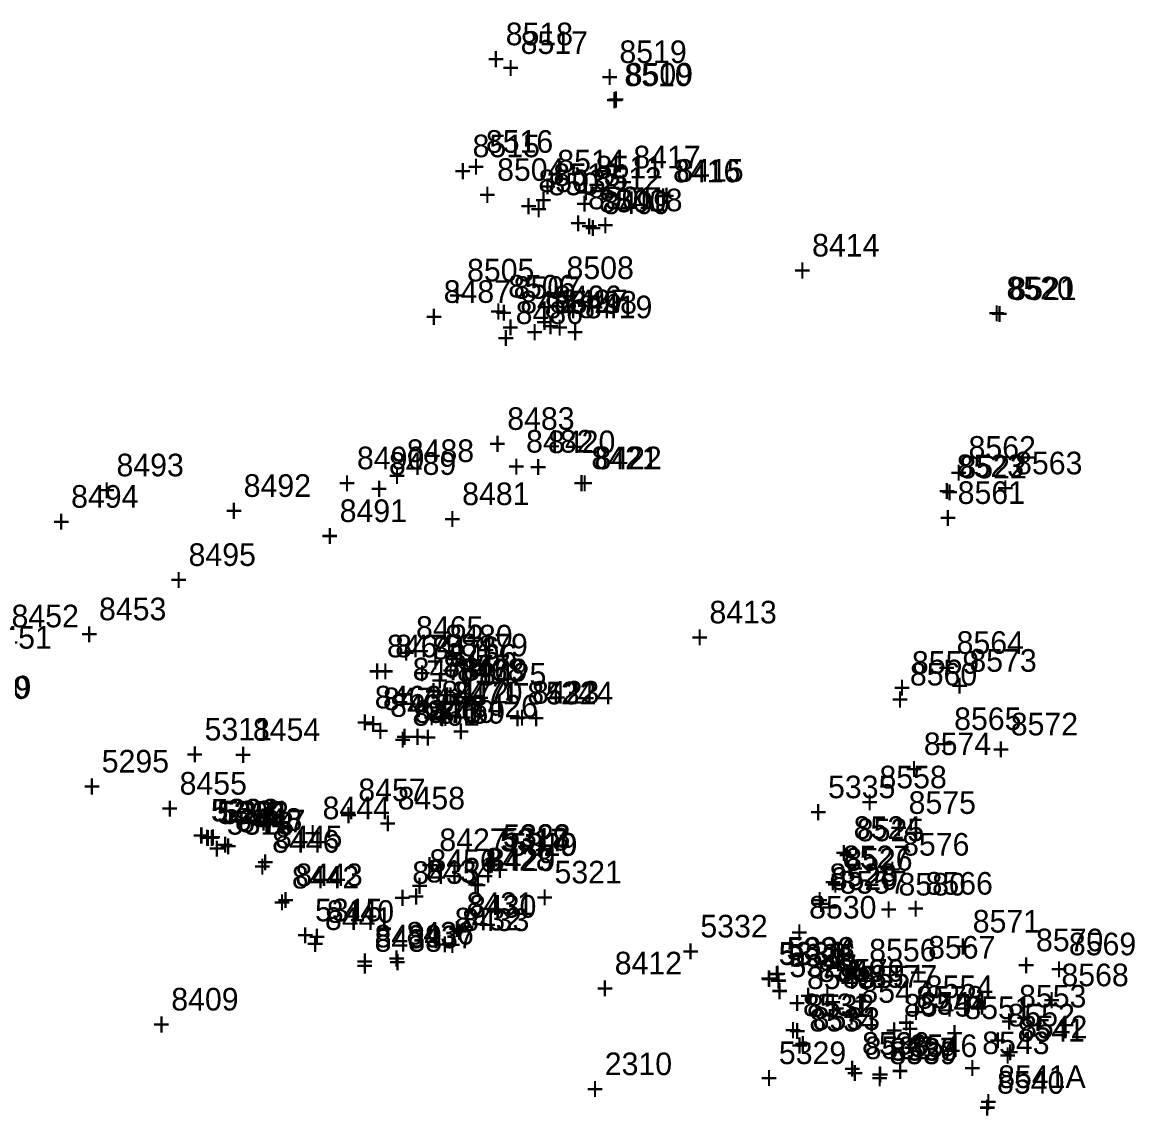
# Model space of a CAD drawing. Extents: x 1136220 to 1137808, y 528804 to 531215.
# Drawn here: x 1137176.7 to 1137299.6, y 530441.7 to 530562.5 of the extents above; entities that cross this region are included whole.
import ezdxf

# ---------------------------------------------------------------- set-up
doc = ezdxf.new("R2010")
doc.units = 0
for name, color, linetype in [('S_Buildings_Steps_Brick', 7, 'Continuous'), ('S_Curb_Type_1', 7, 'Continuous'), ('S_Drainage_CB', 7, 'Continuous'), ('S_Drainage_Culvert_Top', 7, 'Continuous'), ('S_Drainage_Invert', 7, 'Continuous'), ('S_Drainage_Sump', 7, 'Continuous'), ('S_Ground_Elevation', 7, 'Continuous'), ('S_Ground_SpotElevation', 7, 'Continuous'), ('S_Property_ConcPad', 7, 'Continuous'), ('S_Property_FlagPole', 7, 'Continuous'), ('S_Property_Light', 7, 'Continuous'), ('S_Roadway_Centerline', 7, 'Continuous'), ('S_Roadway_Edge_Pavement', 7, 'Continuous'), ('S_Roadway_Sidewalks', 7, 'Continuous'), ('S_Traffic_Sign_SinglePost', 7, 'Continuous'), ('S_Trees_Bush', 7, 'Continuous'), ('S_Trees_Conifer_Pay', 7, 'Continuous'), ('S_Trees_Decid_NonPay', 7, 'Continuous'), ('S_Trees_Decid_Pay', 7, 'Continuous'), ('S_Trees_HedgeLine', 7, 'Continuous'), ('S_Utilities_GuyWire3', 7, 'Continuous'), ('S_Utilities_Hydrant', 7, 'Continuous'), ('S_Utilities_Pole_Power', 7, 'Continuous'), ('S_Utilities_UG_Electrical_Line', 7, 'Continuous')]:
    doc.layers.add(name, color=color, linetype=linetype)

msp = doc.modelspace()

# ---------------------------------------------------------------- texts
at = {"layer": 'S_Buildings_Steps_Brick'}
for s, p in [('8504', (1137229.16, 530544.98)), ('8503', (1137233.72, 530543.73)), ('8502', (1137234.83, 530543.39)), ('+', (1137227.1, 530542.23)), ('8501', (1137239.2, 530541.84)), ('8500', (1137240.42, 530541.51)), ('8499', (1137240.82, 530541.31)), ('+', (1137231.66, 530540.98)), ('+', (1137232.77, 530540.64)), ('+', (1137237.14, 530539.09)), ('+', (1137238.36, 530538.76)), ('+', (1137238.76, 530538.56)), ('8505', (1137225.84, 530533.87)), ('8506', (1137230.38, 530532.09)), ('8507', (1137230.98, 530531.95)), ('+', (1137223.78, 530531.12)), ('8496', (1137235.47, 530530.92)), ('8497', (1137236.15, 530530.47)), ('8498', (1137237.17, 530530.31)), ('+', (1137228.32, 530529.34)), ('+', (1137228.92, 530529.2)), ('+', (1137233.41, 530528.17)), ('+', (1137234.08, 530527.72)), ('+', (1137235.1, 530527.56)), ('8467', (1137223.22, 530490.17)), ('8468', (1137224.73, 530489.69)), ('8469', (1137225.1, 530489.69)), ('8472', (1137223.02, 530487.25)), ('+', (1137221.16, 530487.42)), ('+', (1137222.67, 530486.94)), ('+', (1137223.04, 530486.94)), ('8471', (1137224.17, 530487.17)), ('8470', (1137224.52, 530487.19)), ('+', (1137220.96, 530484.5)), ('+', (1137222.11, 530484.42)), ('+', (1137222.46, 530484.44))]:
    msp.add_text(s, height=2.5, dxfattribs=at).set_placement(p)
at = {"layer": 'S_Curb_Type_1'}
for s, p in [('8416', (1137248.59, 530544.82)), ('+', (1137246.53, 530542.07)), ('8521', (1137285.73, 530531.82)), ('+', (1137283.67, 530529.07)), ('8421', (1137239.57, 530513.13)), ('8522', (1137280.22, 530512.12)), ('+', (1137237.51, 530510.38)), ('+', (1137278.16, 530509.37)), ('8449', (1137170.28, 530487.81)), ('8424', (1137232.49, 530487.15)), ('+', (1137230.43, 530484.4)), ('8448', (1137200.2, 530473.18)), ('8445', (1137204.63, 530471.25)), ('8525', (1137268.89, 530472.03)), ('+', (1137198.14, 530470.43)), ('8428', (1137227.86, 530468.79)), ('+', (1137266.82, 530469.28)), ('8526', (1137267.61, 530468.78)), ('+', (1137202.57, 530468.5)), ('8443', (1137206.88, 530467.07)), ('8529', (1137266.02, 530466.65)), ('+', (1137225.8, 530466.04)), ('+', (1137265.55, 530466.03)), ('+', (1137204.82, 530464.32)), ('8431', (1137225.79, 530463.88)), ('8440', (1137210.34, 530463.02)), ('+', (1137263.96, 530463.9)), ('8432', (1137224.47, 530462.18)), ('8439', (1137215.63, 530460.3)), ('8436', (1137219.15, 530460.62)), ('+', (1137223.73, 530461.13)), ('+', (1137208.28, 530460.27)), ('+', (1137222.41, 530459.43)), ('+', (1137213.57, 530457.55)), ('+', (1137217.08, 530457.87)), ('8544', (1137275.84, 530452.86)), ('8532', (1137263.39, 530452.6)), ('8533', (1137264.01, 530451.18)), ('+', (1137261.33, 530449.85)), ('+', (1137273.78, 530450.11)), ('8542', (1137286.92, 530450.26)), ('+', (1137261.95, 530448.43)), ('8536', (1137269.47, 530448.44)), ('8537', (1137272.49, 530447.82)), ('8538', (1137272.56, 530447.79)), ('+', (1137284.86, 530447.51)), ('+', (1137267.41, 530445.69)), ('+', (1137270.43, 530445.07)), ('+', (1137270.5, 530445.04)), ('8541A', (1137284.5, 530444.77)), ('+', (1137282.44, 530442.02))]:
    msp.add_text(s, height=2.5, dxfattribs=at).set_placement(p)
at = {"layer": 'S_Drainage_CB'}
for s, p in [('5291', (1137198.84, 530474.01)), ('+', (1137196.78, 530471.26)), ('5317', (1137229.47, 530470.91)), ('+', (1137227.41, 530468.16)), ('5325', (1137261.31, 530458.16)), ('+', (1137259.25, 530455.41))]:
    msp.add_text(s, height=2.5, dxfattribs=at).set_placement(p)
at = {"layer": 'S_Drainage_Culvert_Top'}
for s, p in [('5324', (1137234.55, 530487.15)), ('+', (1137232.49, 530484.4)), ('5311', (1137196.85, 530483.16)), ('+', (1137194.79, 530480.41)), ('5295', (1137185.49, 530479.62)), ('+', (1137183.43, 530476.87)), ('5335', (1137265.71, 530476.78)), ('5294', (1137197.54, 530474.21)), ('5310', (1137198.21, 530473.97)), ('5314', (1137199.31, 530472.76)), ('+', (1137263.65, 530474.03)), ('5323', (1137229.82, 530471.36)), ('+', (1137195.48, 530471.46)), ('+', (1137196.15, 530471.22)), ('5320', (1137230.57, 530470.43)), ('+', (1137197.24, 530470.01)), ('+', (1137227.76, 530468.61)), ('+', (1137228.5, 530467.68)), ('5321', (1137235.5, 530467.37)), ('+', (1137233.44, 530464.62)), ('5315', (1137209.05, 530463.18)), ('5332', (1137251.61, 530461.4)), ('+', (1137206.99, 530460.43)), ('+', (1137249.55, 530458.65)), ('5331', (1137260.3, 530458.35)), ('5334', (1137261.13, 530458.9)), ('5328', (1137261.44, 530457.01)), ('+', (1137259.07, 530456.15)), ('+', (1137258.24, 530455.6)), ('+', (1137259.38, 530454.26)), ('5329', (1137260.28, 530447.41)), ('2310', (1137241.05, 530446.19)), ('+', (1137258.22, 530444.66)), ('+', (1137238.99, 530443.44))]:
    msp.add_text(s, height=2.5, dxfattribs=at).set_placement(p)
at = {"layer": 'S_Drainage_Invert'}
for s, p in [('5293', (1137197.63, 530474.21)), ('5309', (1137198.29, 530473.93)), ('5313', (1137199.29, 530472.76)), ('5322', (1137229.83, 530471.41)), ('+', (1137195.56, 530471.46)), ('+', (1137196.23, 530471.18)), ('5319', (1137230.54, 530470.41)), ('+', (1137197.23, 530470.01)), ('+', (1137227.76, 530468.66)), ('+', (1137228.48, 530467.66)), ('5333', (1137261.22, 530458.94)), ('5330', (1137260.25, 530458.41)), ('5327', (1137261.46, 530457.03)), ('+', (1137259.16, 530456.19)), ('+', (1137258.19, 530455.66)), ('+', (1137259.4, 530454.28))]:
    msp.add_text(s, height=2.5, dxfattribs=at).set_placement(p)
at = {"layer": 'S_Drainage_Sump'}
for s, p in [('5292', (1137198.73, 530473.94)), ('+', (1137196.67, 530471.19)), ('5318', (1137229.68, 530471)), ('+', (1137227.62, 530468.25)), ('5326', (1137261.33, 530458.17)), ('+', (1137259.27, 530455.42))]:
    msp.add_text(s, height=2.5, dxfattribs=at).set_placement(p)
at = {"layer": 'S_Ground_Elevation'}
for s, p in [('8518', (1137230.11, 530559.96)), ('8519', (1137242.67, 530557.99)), ('+', (1137228.05, 530557.21)), ('+', (1137240.61, 530555.24)), ('8510', (1137243.22, 530555.44)), ('+', (1137241.15, 530552.69)), ('8515', (1137226.45, 530547.59)), ('8514', (1137235.81, 530545.91)), ('8511', (1137240.04, 530545.25)), ('+', (1137224.39, 530544.84)), ('8513', (1137235.36, 530544.4)), ('8512', (1137239.89, 530543.99)), ('+', (1137233.75, 530543.16)), ('+', (1137237.98, 530542.5)), ('+', (1137233.3, 530541.65)), ('+', (1137237.83, 530541.24)), ('8487', (1137223.26, 530531.5)), ('8485', (1137231.72, 530530.34)), ('8486', (1137231.21, 530529.16)), ('8484', (1137234.4, 530529.81)), ('+', (1137221.2, 530528.75)), ('+', (1137229.66, 530527.59)), ('+', (1137232.34, 530527.06)), ('+', (1137229.15, 530526.41)), ('8483', (1137230.28, 530517.47)), ('+', (1137228.22, 530514.72)), ('8562', (1137281.23, 530514.28)), ('8490', (1137213.68, 530513.12)), ('8489', (1137217.21, 530512.5)), ('8563', (1137286.37, 530512.56)), ('+', (1137279.17, 530511.53)), ('8492', (1137201.17, 530510.07)), ('+', (1137211.61, 530510.37)), ('+', (1137215.15, 530509.75)), ('+', (1137284.31, 530509.81)), ('8494', (1137182.11, 530508.87)), ('8561', (1137280.03, 530509.29)), ('+', (1137199.11, 530507.32)), ('8491', (1137211.77, 530507.29)), ('+', (1137180.04, 530506.12)), ('+', (1137277.97, 530506.54)), ('+', (1137209.7, 530504.54)), ('8495', (1137195.08, 530502.44)), ('+', (1137193.02, 530499.69)), ('8452', (1137175.53, 530495.66)), ('8465', (1137220.2, 530494.39)), ('8480', (1137223.43, 530493.44)), ('8464', (1137216.99, 530492.34)), ('8564', (1137279.91, 530492.73)), ('+', (1137218.14, 530491.64)), ('8466', (1137223.91, 530491.33)), ('+', (1137221.36, 530490.69)), ('8559', (1137274.97, 530490.53)), ('8573', (1137281.32, 530490.75)), ('+', (1137214.93, 530489.59)), ('+', (1137277.85, 530489.98)), ('+', (1137221.85, 530488.59)), ('+', (1137272.91, 530487.78)), ('+', (1137279.26, 530488)), ('8463', (1137215.64, 530486.7)), ('8462', (1137217.34, 530485.77)), ('8461', (1137219.81, 530484.79)), ('8460', (1137221.46, 530485.1)), ('8459', (1137222.6, 530485.02)), ('+', (1137213.58, 530483.95)), ('8565', (1137279.64, 530484.31)), ('8572', (1137285.89, 530483.72)), ('8454', (1137202.19, 530483.12)), ('+', (1137215.28, 530483.02)), ('+', (1137217.75, 530482.04)), ('+', (1137219.4, 530482.35)), ('+', (1137220.54, 530482.27)), ('+', (1137277.58, 530481.56)), ('+', (1137200.13, 530480.37)), ('+', (1137283.83, 530480.97)), ('8558', (1137271.39, 530477.87)), ('8457', (1137213.83, 530476.45)), ('8458', (1137218.18, 530475.54)), ('+', (1137269.33, 530475.12)), ('+', (1137211.77, 530473.7)), ('+', (1137216.11, 530472.79)), ('8557', (1137266.99, 530466.24)), ('8566', (1137276.48, 530466.13)), ('+', (1137264.92, 530463.49)), ('+', (1137274.42, 530463.38)), ('8571', (1137281.69, 530461.94)), ('8567', (1137276.76, 530459.06)), ('8569', (1137292.31, 530459.43)), ('+', (1137279.63, 530459.19)), ('8555', (1137267.32, 530455.8)), ('+', (1137274.7, 530456.31)), ('+', (1137290.25, 530456.68)), ('8568', (1137291.49, 530456.01)), ('8554', (1137276.51, 530454.7)), ('+', (1137289.43, 530453.26)), ('+', (1137265.26, 530453.05)), ('8552', (1137285.54, 530451.57)), ('+', (1137274.45, 530451.95)), ('+', (1137283.48, 530448.82))]:
    msp.add_text(s, height=2.5, dxfattribs=at).set_placement(p)
at = {"layer": 'S_Ground_SpotElevation'}
for s, p in [('8509', (1137243.36, 530555.51)), ('+', (1137241.3, 530552.76)), ('8508', (1137236.83, 530534.13)), ('+', (1137234.77, 530531.38)), ('8541', (1137286.64, 530449.9)), ('8543', (1137282.74, 530448.51)), ('+', (1137284.57, 530447.15)), ('+', (1137280.68, 530445.76))]:
    msp.add_text(s, height=2.5, dxfattribs=at).set_placement(p)
at = {"layer": 'S_Property_ConcPad'}
for s, p in [('8475', (1137217.9, 530492.34)), ('8476', (1137221.97, 530492.12)), ('8477', (1137223.22, 530490.12)), ('+', (1137215.84, 530489.59)), ('+', (1137219.91, 530489.37)), ('8474', (1137216.55, 530486.51)), ('+', (1137221.16, 530487.37)), ('8473', (1137220.01, 530485.1)), ('+', (1137214.49, 530483.76)), ('+', (1137217.95, 530482.35))]:
    msp.add_text(s, height=2.5, dxfattribs=at).set_placement(p)
at = {"layer": 'S_Property_FlagPole'}
for s, p in [('8478', (1137219.83, 530489.8)), ('+', (1137217.77, 530487.05))]:
    msp.add_text(s, height=2.5, dxfattribs=at).set_placement(p)
at = {"layer": 'S_Property_Light'}
for s, p in [('8493', (1137187.12, 530512.34)), ('+', (1137185.06, 530509.59)), ('8456', (1137221.68, 530468.64)), ('+', (1137219.62, 530465.89)), ('8546', (1137274.76, 530448.19)), ('+', (1137272.7, 530445.44))]:
    msp.add_text(s, height=2.5, dxfattribs=at).set_placement(p)
at = {"layer": 'S_Roadway_Centerline'}
for s, p in [('8414', (1137263.95, 530536.62)), ('+', (1137261.89, 530533.87)), ('8413', (1137252.61, 530496.09)), ('+', (1137250.55, 530493.34)), ('8412', (1137242.15, 530457.32)), ('+', (1137240.09, 530454.57)), ('8409', (1137193.17, 530453.33)), ('+', (1137191.11, 530450.58))]:
    msp.add_text(s, height=2.5, dxfattribs=at).set_placement(p)
at = {"layer": 'S_Roadway_Edge_Pavement'}
for s, p in [('8415', (1137248.95, 530544.88)), ('+', (1137246.89, 530542.13)), ('8520', (1137285.42, 530531.89)), ('+', (1137283.36, 530529.14)), ('8422', (1137239.91, 530513.12)), ('8523', (1137279.92, 530512.25)), ('+', (1137237.85, 530510.37)), ('+', (1137277.86, 530509.5)), ('8450', (1137170.09, 530487.75)), ('8423', (1137233.01, 530487.23)), ('+', (1137230.94, 530484.48)), ('8447', (1137200.55, 530473.01)), ('8524', (1137268.54, 530472.28)), ('8446', (1137204.31, 530470.77)), ('+', (1137198.48, 530470.26)), ('+', (1137266.48, 530469.53)), ('8527', (1137267.34, 530469.05)), ('+', (1137202.25, 530468.02)), ('8429', (1137228.14, 530468.73)), ('8442', (1137206.49, 530466.81)), ('8528', (1137265.87, 530467.07)), ('+', (1137226.08, 530465.98)), ('+', (1137265.27, 530466.3)), ('+', (1137263.81, 530464.32)), ('+', (1137204.43, 530464.06)), ('8430', (1137226.06, 530463.59)), ('8530', (1137263.62, 530463.49)), ('8441', (1137210.15, 530462.23)), ('8433', (1137225.29, 530462.11)), ('8437', (1137219.25, 530460.21)), ('+', (1137224, 530460.84)), ('+', (1137261.56, 530460.74)), ('+', (1137208.09, 530459.48)), ('8438', (1137215.63, 530459.82)), ('+', (1137223.23, 530459.36)), ('+', (1137213.57, 530457.07)), ('+', (1137217.18, 530457.46)), ('8531', (1137262.93, 530452.7)), ('8534', (1137263.65, 530451.01)), ('+', (1137260.87, 530449.95)), ('8535', (1137269.76, 530447.96)), ('+', (1137261.59, 530448.26)), ('8539', (1137272.49, 530447.4)), ('+', (1137267.7, 530445.21)), ('+', (1137270.43, 530444.65)), ('8540', (1137284.38, 530444.14)), ('+', (1137282.32, 530441.39))]:
    msp.add_text(s, height=2.5, dxfattribs=at).set_placement(p)
at = {"layer": 'S_Roadway_Sidewalks'}
for s, p in [('8417', (1137244.21, 530546.36)), ('+', (1137242.15, 530543.61)), ('8418', (1137242.2, 530541.62)), ('+', (1137240.14, 530538.87)), ('8419', (1137238.87, 530529.8)), ('+', (1137236.8, 530527.05)), ('8420', (1137234.78, 530514.9)), ('+', (1137232.72, 530512.15)), ('8451', (1137172.54, 530493.3)), ('8425', (1137227.16, 530489.23)), ('+', (1137225.09, 530486.48)), ('8426', (1137226.24, 530485.7)), ('+', (1137224.18, 530482.95)), ('8444', (1137209.88, 530474.46)), ('+', (1137207.82, 530471.71)), ('8427', (1137222.78, 530470.94)), ('+', (1137220.72, 530468.19)), ('8435', (1137219.79, 530467.32)), ('8434', (1137221.3, 530467.47)), ('+', (1137217.73, 530464.57)), ('+', (1137219.24, 530464.72)), ('8548', (1137263.38, 530455.7)), ('8547', (1137269.39, 530454.18)), ('+', (1137261.32, 530452.95)), ('8545', (1137274.1, 530452.66)), ('+', (1137267.33, 530451.43)), ('+', (1137272.04, 530449.91))]:
    msp.add_text(s, height=2.5, dxfattribs=at).set_placement(p)
at = {"layer": 'S_Traffic_Sign_SinglePost'}
for s, p in [('8482', (1137232.36, 530514.96)), ('+', (1137230.3, 530512.21)), ('8560', (1137274.75, 530489.23)), ('+', (1137272.69, 530486.48)), ('8455', (1137194.09, 530477.18)), ('+', (1137192.03, 530474.43))]:
    msp.add_text(s, height=2.5, dxfattribs=at).set_placement(p)
at = {"layer": 'S_Trees_Bush'}
for s, p in [('8574', (1137276.29, 530481.54)), ('+', (1137274.23, 530478.79)), ('8575', (1137274.61, 530475.05)), ('+', (1137272.55, 530472.3)), ('8576', (1137273.89, 530470.44)), ('+', (1137271.83, 530467.69)), ('8577', (1137270.34, 530455.85)), ('8578', (1137275.44, 530453.53)), ('+', (1137268.28, 530453.1)), ('+', (1137273.38, 530450.78))]:
    msp.add_text(s, height=2.5, dxfattribs=at).set_placement(p)
at = {"layer": 'S_Trees_Conifer_Pay'}
for s, p in [('8453', (1137185.19, 530496.44)), ('+', (1137183.13, 530493.69))]:
    msp.add_text(s, height=2.5, dxfattribs=at).set_placement(p)
at = {"layer": 'S_Trees_Decid_NonPay'}
for s, p in [('8580', (1137273.49, 530466.03)), ('+', (1137271.43, 530463.28))]:
    msp.add_text(s, height=2.5, dxfattribs=at).set_placement(p)
at = {"layer": 'S_Trees_Decid_Pay'}
for s, p in [('8481', (1137225.3, 530509.16)), ('+', (1137223.24, 530506.41))]:
    msp.add_text(s, height=2.5, dxfattribs=at).set_placement(p)
at = {"layer": 'S_Trees_HedgeLine'}
for s, p in [('8517', (1137231.76, 530559)), ('+', (1137229.69, 530556.25)), ('8516', (1137227.92, 530548.08)), ('+', (1137225.86, 530545.33)), ('8488', (1137219.18, 530513.92)), ('+', (1137217.12, 530511.17)), ('8556', (1137270.26, 530458.75)), ('+', (1137268.2, 530456)), ('8553', (1137286.81, 530453.66)), ('+', (1137284.75, 530450.91))]:
    msp.add_text(s, height=2.5, dxfattribs=at).set_placement(p)
at = {"layer": 'S_Utilities_GuyWire3'}
for s, p in [('8550', (1137264.62, 530456.5)), ('+', (1137262.55, 530453.75)), ('8551', (1137280.77, 530452.38)), ('+', (1137278.71, 530449.63))]:
    msp.add_text(s, height=2.5, dxfattribs=at).set_placement(p)
at = {"layer": 'S_Utilities_Hydrant'}
for s, p in [('8479', (1137225.12, 530492.45)), ('+', (1137223.05, 530489.7))]:
    msp.add_text(s, height=2.5, dxfattribs=at).set_placement(p)
at = {"layer": 'S_Utilities_Pole_Power'}
for s, p in [('8549', (1137264.62, 530456.49)), ('+', (1137262.56, 530453.74))]:
    msp.add_text(s, height=2.5, dxfattribs=at).set_placement(p)
at = {"layer": 'S_Utilities_UG_Electrical_Line'}
for s, p in [('8570', (1137288.68, 530459.87)), ('8579', (1137266.72, 530456.52)), ('+', (1137286.62, 530457.12)), ('+', (1137264.66, 530453.77))]:
    msp.add_text(s, height=2.5, dxfattribs=at).set_placement(p)

doc.saveas('drawing.dxf')
